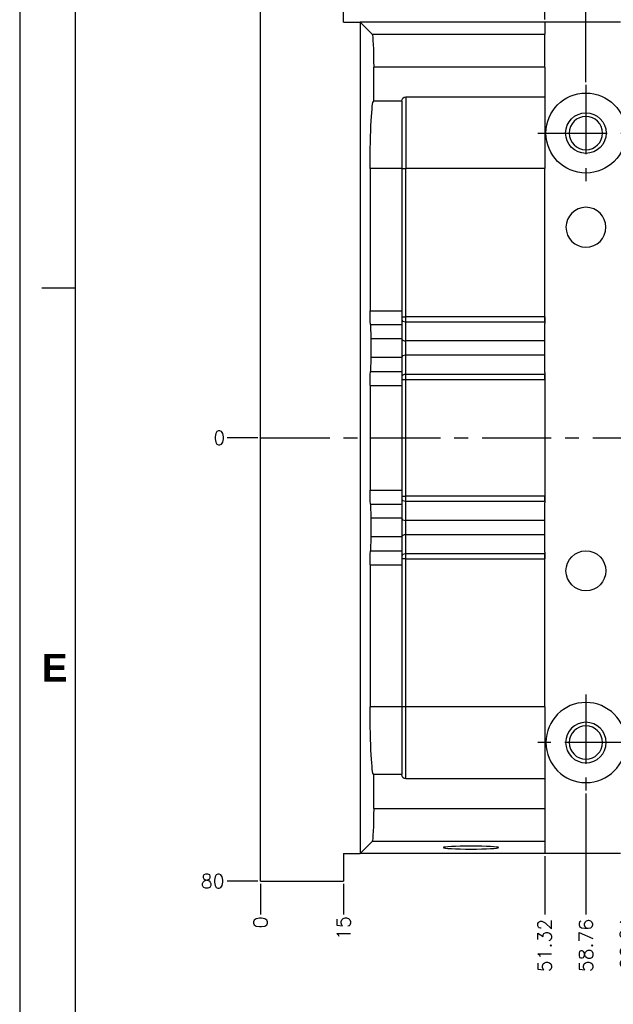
# Model space of a CAD drawing. Extents: x 2651 to 11825, y -3833 to 1075.
# Tile 447 of 656: x 5031 to 5138, y -3281 to -3103. Entities that reach past the tile are written whole.
import ezdxf

# ---------------------------------------------------------------- set-up
doc = ezdxf.new("R2010")
doc.units = 0
doc.header["$LTSCALE"] = 10
doc.linetypes.add('CENTER', pattern=[2, 1.25, -0.25, 0.25, -0.25])
doc.layers.get('0').update_dxf_attribs({"linetype": 'CONTINUOUS'})
doc.layers.get('Defpoints').update_dxf_attribs({"linetype": 'CONTINUOUS'})
for name, color, linetype in [('113', 7, 'CONTINUOUS'), ('BOX', 4, 'CONTINUOUS'), ('CEN', 1, 'CENTER'), ('DIM', 3, 'CONTINUOUS')]:
    doc.layers.add(name, color=color, linetype=linetype)
doc.styles.get("Standard").update_dxf_attribs({"font": 'romans.shx'})
doc.dimstyles.new('1-1', dxfattribs={"dimtxt": 2.5, "dimasz": 2.5, "dimexe": 1, "dimexo": 0.5, "dimtad": 0, "dimrnd": 1.38778e-17, "dimzin": 9, "dimdsep": 46, "dimtxsty": 'Standard', "dimblk": 'CLOSED', "dimcen": 0, "dimclrd": 3, "dimclre": 3, "dimclrt": 3, "dimazin": 2, "dimtfac": 0.75, "dimtofl": 0, "dimtmove": 0, "dimatfit": 3, "dimfxl": 0, "dimtolj": 1, "dimarcsym": 0})

# ---------------------------------------------------------------- blocks, each defined once
blk = doc.blocks.new('*D821')
at = {"layer": 'Defpoints', "color": 0}
for p in [(5068.18, -3178.36), (5074.18, -3178.36), (5074.18, -3178.36)]:
    blk.add_point(p, dxfattribs=at)
at = {"layer": 'DIM', "color": 3, "lineweight": -2}
blk.add_line((5073.68, -3178.36), (5068.18, -3178.36), dxfattribs=at)
at = {"layer": 'DIM', "color": 3, "insert": (5066.72, -3178.36), "char_height": 2.5, "attachment_point": 5}
blk.add_mtext('\\A1;0', dxfattribs=at)
blk = doc.blocks.new('_Closed')
at = {"color": 0, "linetype": 'ByBlock', "lineweight": -2}
for p, q in [((-1, 0.167), (0, 0)), ((-1, 0.167), (-1, -0.167)), ((0, 0), (-1, -0.167)), ((0, 0), (-1, 0))]:
    blk.add_line(p, q, dxfattribs=at)
blk = doc.blocks.new('*D822')
at = {"layer": 'Defpoints', "color": 0}
for p in [(5068.18, -3098.36), (5074.18, -3098.36), (5074.18, -3178.36)]:
    blk.add_point(p, dxfattribs=at)
at = {"layer": 'DIM', "color": 3, "lineweight": -2}
blk.add_line((5073.68, -3098.36), (5068.18, -3098.36), dxfattribs=at)
at = {"layer": 'DIM', "color": 3, "insert": (5065.53, -3098.36), "char_height": 2.5, "attachment_point": 5}
blk.add_mtext('\\A1;80', dxfattribs=at)
blk = doc.blocks.new('*D823')
at = {"layer": 'Defpoints', "color": 0}
for p in [(5074.18, -3178.36), (5068.18, -3258.36), (5074.18, -3258.36)]:
    blk.add_point(p, dxfattribs=at)
at = {"layer": 'DIM', "color": 3, "lineweight": -2}
blk.add_line((5073.68, -3258.36), (5068.18, -3258.36), dxfattribs=at)
at = {"layer": 'DIM', "color": 3, "insert": (5065.53, -3258.36), "char_height": 2.5, "attachment_point": 5}
blk.add_mtext('\\A1;80', dxfattribs=at)
blk = doc.blocks.new('*D824')
at = {"layer": 'Defpoints', "color": 0}
for p in [(5074.18, -3178.36), (5074.18, -3258.36), (5074.18, -3264.36)]:
    blk.add_point(p, dxfattribs=at)
at = {"layer": 'DIM', "color": 3, "lineweight": -2}
blk.add_line((5074.18, -3258.86), (5074.18, -3264.36), dxfattribs=at)
at = {"layer": 'DIM', "color": 3, "insert": (5074.18, -3265.82), "char_height": 2.5, "attachment_point": 5, "rotation": 90}
blk.add_mtext('\\A1;0', dxfattribs=at)
blk = doc.blocks.new('*D825')
at = {"layer": 'Defpoints', "color": 0}
for p in [(5074.18, -3178.36), (5089.18, -3258.36), (5089.18, -3264.36)]:
    blk.add_point(p, dxfattribs=at)
at = {"layer": 'DIM', "color": 3, "lineweight": -2}
blk.add_line((5089.18, -3258.86), (5089.18, -3264.36), dxfattribs=at)
at = {"layer": 'DIM', "color": 3, "insert": (5089.18, -3266.83), "char_height": 2.5, "attachment_point": 5, "rotation": 90}
blk.add_mtext('\\A1;15', dxfattribs=at)
blk = doc.blocks.new('*D826')
at = {"layer": 'Defpoints', "color": 0}
for p in [(5074.18, -3178.36), (5125.49, -3253.36), (5125.49, -3264.36)]:
    blk.add_point(p, dxfattribs=at)
at = {"layer": 'DIM', "color": 3, "lineweight": -2}
blk.add_line((5125.49, -3253.86), (5125.49, -3264.36), dxfattribs=at)
at = {"layer": 'DIM', "color": 3, "insert": (5125.49, -3269.98), "char_height": 2.5, "attachment_point": 5, "rotation": 90}
blk.add_mtext('\\A1;51.32', dxfattribs=at)
blk = doc.blocks.new('*D827')
at = {"layer": 'Defpoints', "color": 0}
for p in [(5074.18, -3178.36), (5132.94, -3242.03), (5132.94, -3264.36)]:
    blk.add_point(p, dxfattribs=at)
at = {"layer": 'DIM', "color": 3, "lineweight": -2}
blk.add_line((5132.94, -3242.53), (5132.94, -3264.36), dxfattribs=at)
at = {"layer": 'DIM', "color": 3, "insert": (5132.94, -3269.98), "char_height": 2.5, "attachment_point": 5, "rotation": 90}
blk.add_mtext('\\A1;58.76', dxfattribs=at)
blk = doc.blocks.new('*D828')
at = {"layer": 'Defpoints', "color": 0}
for p in [(5074.18, -3178.36), (5140.38, -3253.29), (5140.38, -3264.36)]:
    blk.add_point(p, dxfattribs=at)
at = {"layer": 'DIM', "color": 3, "lineweight": -2}
blk.add_line((5140.38, -3253.79), (5140.38, -3264.36), dxfattribs=at)
at = {"layer": 'DIM', "color": 3, "insert": (5140.38, -3269.57), "char_height": 2.5, "attachment_point": 5, "rotation": 90}
blk.add_mtext('\\A1;66.21', dxfattribs=at)
blk = doc.blocks.new('*D829')
at = {"layer": 'Defpoints', "color": 0}
for p in [(5074.18, -3178.36), (5164.18, -3253.36), (5164.18, -3264.36)]:
    blk.add_point(p, dxfattribs=at)
at = {"layer": 'DIM', "color": 3, "lineweight": -2}
blk.add_line((5164.18, -3253.86), (5164.18, -3264.36), dxfattribs=at)
at = {"layer": 'DIM', "color": 3, "insert": (5164.18, -3267.01), "char_height": 2.5, "attachment_point": 5, "rotation": 90}
blk.add_mtext('\\A1;90', dxfattribs=at)
blk = doc.blocks.new('*D830')
at = {"layer": 'Defpoints', "color": 0}
for p in [(5074.18, -3178.36), (5164.18, -3253.36), (5170.18, -3253.36)]:
    blk.add_point(p, dxfattribs=at)
at = {"layer": 'DIM', "color": 3, "lineweight": -2}
blk.add_line((5164.68, -3253.36), (5170.18, -3253.36), dxfattribs=at)
at = {"layer": 'DIM', "color": 3, "insert": (5172.83, -3253.36), "char_height": 2.5, "attachment_point": 5}
blk.add_mtext('\\A1;75', dxfattribs=at)
blk = doc.blocks.new('*D831')
at = {"layer": 'Defpoints', "color": 0}
for p in [(5074.18, -3178.36), (5141.61, -3233.36), (5170.18, -3233.36)]:
    blk.add_point(p, dxfattribs=at)
at = {"layer": 'DIM', "color": 3, "lineweight": -2}
blk.add_line((5142.11, -3233.36), (5170.18, -3233.36), dxfattribs=at)
at = {"layer": 'DIM', "color": 3, "insert": (5172.83, -3233.36), "char_height": 2.5, "attachment_point": 5}
blk.add_mtext('\\A1;55', dxfattribs=at)
blk = doc.blocks.new('*D832')
at = {"layer": 'Defpoints', "color": 0}
for p in [(5141.61, -3123.36), (5170.18, -3123.36), (5074.18, -3178.36)]:
    blk.add_point(p, dxfattribs=at)
at = {"layer": 'DIM', "color": 3, "lineweight": -2}
blk.add_line((5142.11, -3123.36), (5170.18, -3123.36), dxfattribs=at)
at = {"layer": 'DIM', "color": 3, "insert": (5172.83, -3123.36), "char_height": 2.5, "attachment_point": 5}
blk.add_mtext('\\A1;55', dxfattribs=at)
blk = doc.blocks.new('*D833')
at = {"layer": 'Defpoints', "color": 0}
for p in [(5164.18, -3103.36), (5170.18, -3103.36), (5074.18, -3178.36)]:
    blk.add_point(p, dxfattribs=at)
at = {"layer": 'DIM', "color": 3, "lineweight": -2}
blk.add_line((5164.68, -3103.36), (5170.18, -3103.36), dxfattribs=at)
at = {"layer": 'DIM', "color": 3, "insert": (5172.83, -3103.36), "char_height": 2.5, "attachment_point": 5}
blk.add_mtext('\\A1;75', dxfattribs=at)
blk = doc.blocks.new('*D834')
at = {"layer": 'Defpoints', "color": 0}
for p in [(5132.94, -3098.32), (5132.94, -3114.68), (5074.18, -3178.36)]:
    blk.add_point(p, dxfattribs=at)
at = {"layer": 'DIM', "color": 3, "lineweight": -2}
blk.add_line((5132.94, -3114.18), (5132.94, -3098.32), dxfattribs=at)
at = {"layer": 'DIM', "color": 3, "insert": (5132.94, -3092.7), "char_height": 2.5, "attachment_point": 5, "rotation": 90}
blk.add_mtext('\\A1;58.76', dxfattribs=at)
blk = doc.blocks.new('*D835')
at = {"layer": 'Defpoints', "color": 0}
for p in [(5125.49, -3098.32), (5125.49, -3103.36), (5074.18, -3178.36)]:
    blk.add_point(p, dxfattribs=at)
at = {"layer": 'DIM', "color": 3, "lineweight": -2}
blk.add_line((5125.49, -3102.86), (5125.49, -3098.32), dxfattribs=at)
at = {"layer": 'DIM', "color": 3, "insert": (5125.49, -3092.7), "char_height": 2.5, "attachment_point": 5, "rotation": 90}
blk.add_mtext('\\A1;51.32', dxfattribs=at)
blk = doc.blocks.new('*D836')
at = {"layer": 'Defpoints', "color": 0}
for p in [(5140.38, -3098.32), (5140.38, -3105.56), (5074.18, -3178.36)]:
    blk.add_point(p, dxfattribs=at)
at = {"layer": 'DIM', "color": 3, "lineweight": -2}
blk.add_line((5140.38, -3105.06), (5140.38, -3098.32), dxfattribs=at)
at = {"layer": 'DIM', "color": 3, "insert": (5140.38, -3093.12), "char_height": 2.5, "attachment_point": 5, "rotation": 90}
blk.add_mtext('\\A1;66.21', dxfattribs=at)
blk = doc.blocks.new('*D837')
at = {"layer": 'Defpoints', "color": 0}
for p in [(5089.18, -3092.36), (5089.18, -3098.36), (5074.18, -3178.36)]:
    blk.add_point(p, dxfattribs=at)
at = {"layer": 'DIM', "color": 3, "lineweight": -2}
blk.add_line((5089.18, -3097.86), (5089.18, -3092.36), dxfattribs=at)
at = {"layer": 'DIM', "color": 3, "insert": (5089.18, -3089.89), "char_height": 2.5, "attachment_point": 5, "rotation": 90}
blk.add_mtext('\\A1;15', dxfattribs=at)
blk = doc.blocks.new('dg')
at = {"color": 4}
blk.add_line((10, 682), (4, 682), dxfattribs=at)
at = {"layer": 'BOX', "color": 3}
for points in [[(0, 0), (1140, 0), (1140, 820), (0, 820)], [(10, 10), (1130, 10), (1130, 810), (10, 810)]]:
    blk.add_lwpolyline(points, close=True, dxfattribs=at)
at = {"color": 4, "insert": (4, 616), "char_height": 5, "attachment_point": 1}
blk.add_mtext_dynamic_manual_height_columns('{\\fArial|b1|i0|c0|p34;\\C6;E}', width=6, gutter_width=12.5, heights=[0], dxfattribs=at)

msp = doc.modelspace()

# ---------------------------------------------------------------- linework, layer by layer
at = {"layer": '113', "color": 7, "linetype": 'Continuous'}
for p, q in [((5074.176, -3258.358), (5074.176, -3098.358)), ((5089.176, -3103.358), (5089.176, -3098.358)), ((5089.176, -3103.358), (5092.176, -3103.358)), ((5092.176, -3103.358), (5092.176, -3253.358)), ((5094.316, -3105.497), (5092.176, -3103.358)), ((5125.492, -3103.358), (5092.176, -3103.358)), ((5125.492, -3103.358), (5125.492, -3105.497)), ((5139.176, -3103.358), (5125.492, -3103.358)), ((5125.492, -3111.489), (5125.492, -3105.497)), ((5094.614, -3117.604), (5094.614, -3111.489)), ((5125.492, -3111.489), (5125.492, -3116.826)), ((5099.667, -3117.604), (5094.614, -3117.604)), ((5099.667, -3117.604), (5099.667, -3129.78)), ((5100.444, -3116.826), (5125.492, -3116.826)), ((5125.492, -3116.826), (5125.492, -3129.78)), ((5093.976, -3129.78), (5093.976, -3155.436)), ((5099.667, -3129.78), (5099.667, -3155.436)), ((5125.492, -3156.498), (5125.492, -3129.78)), ((5099.667, -3155.436), (5099.667, -3157.936)), ((5125.492, -3157.405), (5125.492, -3157.735)), ((5094.011, -3157.936), (5094.088, -3160.481)), ((5099.667, -3157.936), (5099.667, -3160.481)), ((5125.492, -3160.87), (5125.492, -3157.735)), ((5099.667, -3160.481), (5099.667, -3163.849)), ((5125.492, -3163.461), (5125.492, -3160.87)), ((5094.088, -3163.849), (5094.011, -3166.395)), ((5099.667, -3163.849), (5099.667, -3166.395)), ((5125.492, -3166.596), (5125.492, -3163.461)), ((5099.667, -3166.395), (5099.667, -3168.895)), ((5125.492, -3166.596), (5125.492, -3166.926)), ((5125.492, -3167.833), (5125.492, -3188.883)), ((5093.976, -3168.895), (5093.976, -3187.821)), ((5099.667, -3168.895), (5099.667, -3187.821)), ((5099.667, -3187.821), (5099.667, -3190.321)), ((5094.011, -3190.321), (5094.088, -3192.866)), ((5099.667, -3190.321), (5099.667, -3192.866)), ((5125.492, -3189.79), (5125.492, -3190.12)), ((5125.492, -3193.255), (5125.492, -3190.12)), ((5099.667, -3192.866), (5099.667, -3196.234)), ((5125.492, -3195.846), (5125.492, -3193.255)), ((5094.088, -3196.234), (5094.011, -3198.78)), ((5099.667, -3196.234), (5099.667, -3198.78)), ((5125.492, -3198.981), (5125.492, -3195.846)), ((5099.667, -3198.78), (5099.667, -3201.28)), ((5125.492, -3198.981), (5125.492, -3199.311)), ((5125.492, -3226.935), (5125.492, -3200.218)), ((5093.976, -3201.28), (5093.976, -3226.935)), ((5099.667, -3201.28), (5099.667, -3226.935)), ((5099.667, -3226.935), (5099.667, -3239.112)), ((5125.492, -3226.935), (5125.492, -3239.889)), ((5094.614, -3245.227), (5094.614, -3239.112)), ((5099.667, -3239.112), (5094.614, -3239.112)), ((5125.492, -3239.889), (5100.444, -3239.889)), ((5125.492, -3239.889), (5125.492, -3245.227)), ((5125.492, -3245.227), (5125.492, -3251.219)), ((5094.316, -3251.219), (5092.176, -3253.358)), ((5125.492, -3251.219), (5125.492, -3253.358)), ((5089.176, -3253.358), (5089.176, -3258.358)), ((5089.176, -3253.358), (5092.176, -3253.358)), ((5125.492, -3253.358), (5092.176, -3253.358)), ((5139.176, -3253.358), (5125.492, -3253.358)), ((5074.176, -3258.358), (5089.176, -3258.358))]:
    msp.add_line(p, q, dxfattribs=at)
at = {"layer": '113', "color": 253, "linetype": 'Continuous'}
for p, q in [((5094.316, -3105.497), (5125.492, -3105.497)), ((5125.492, -3111.489), (5094.614, -3111.489)), ((5100.444, -3116.826), (5100.444, -3129.78)), ((5099.667, -3129.78), (5093.976, -3129.78)), ((5099.667, -3129.78), (5100.444, -3129.78)), ((5125.492, -3129.78), (5100.444, -3129.78)), ((5100.444, -3156.498), (5100.444, -3129.78)), ((5093.976, -3155.436), (5099.667, -3155.436)), ((5099.667, -3156.498), (5100.444, -3156.498)), ((5125.487, -3156.498), (5100.444, -3156.498)), ((5100.444, -3157.405), (5100.444, -3156.498)), ((5100.444, -3160.87), (5100.444, -3157.405)), ((5100.444, -3157.405), (5125.487, -3157.405)), ((5125.487, -3156.498), (5125.487, -3157.405)), ((5125.487, -3157.405), (5125.492, -3157.735)), ((5094.011, -3157.936), (5099.667, -3157.936)), ((5099.667, -3160.481), (5094.088, -3160.481)), ((5125.492, -3160.87), (5100.444, -3160.87)), ((5100.444, -3163.461), (5100.444, -3160.87)), ((5099.667, -3163.849), (5094.088, -3163.849)), ((5100.444, -3166.926), (5100.444, -3163.461)), ((5125.492, -3163.461), (5100.444, -3163.461)), ((5094.011, -3166.395), (5099.667, -3166.395)), ((5099.667, -3167.833), (5100.444, -3167.833)), ((5125.487, -3166.926), (5100.444, -3166.926)), ((5100.444, -3167.833), (5100.444, -3166.926)), ((5100.444, -3188.883), (5100.444, -3167.833)), ((5100.444, -3167.833), (5125.487, -3167.833)), ((5125.492, -3166.596), (5125.487, -3166.926)), ((5125.487, -3166.926), (5125.487, -3167.833)), ((5093.976, -3168.895), (5099.667, -3168.895)), ((5093.976, -3187.821), (5099.667, -3187.821)), ((5099.667, -3188.883), (5100.444, -3188.883)), ((5125.487, -3188.883), (5100.444, -3188.883)), ((5100.444, -3189.79), (5100.444, -3188.883)), ((5125.487, -3188.883), (5125.487, -3189.79)), ((5094.011, -3190.321), (5099.667, -3190.321)), ((5100.444, -3193.255), (5100.444, -3189.79)), ((5100.444, -3189.79), (5125.487, -3189.79)), ((5125.487, -3189.79), (5125.492, -3190.12)), ((5099.667, -3192.866), (5094.088, -3192.866)), ((5125.492, -3193.255), (5100.444, -3193.255)), ((5100.444, -3195.846), (5100.444, -3193.255)), ((5099.667, -3196.234), (5094.088, -3196.234)), ((5100.444, -3199.311), (5100.444, -3195.846)), ((5125.492, -3195.846), (5100.444, -3195.846)), ((5094.011, -3198.78), (5099.667, -3198.78)), ((5100.444, -3200.218), (5099.667, -3200.218)), ((5125.487, -3199.311), (5100.444, -3199.311)), ((5100.444, -3200.218), (5100.444, -3199.311)), ((5100.444, -3226.935), (5100.444, -3200.218)), ((5100.444, -3200.218), (5125.487, -3200.218)), ((5125.492, -3198.981), (5125.487, -3199.311)), ((5125.487, -3199.311), (5125.487, -3200.218)), ((5093.976, -3201.28), (5099.667, -3201.28)), ((5099.667, -3226.935), (5093.976, -3226.935)), ((5100.444, -3226.935), (5099.667, -3226.935)), ((5125.492, -3226.935), (5100.444, -3226.935)), ((5100.444, -3239.889), (5100.444, -3226.935)), ((5094.614, -3245.227), (5125.492, -3245.227)), ((5125.492, -3251.219), (5094.316, -3251.219))]:
    msp.add_line(p, q, dxfattribs=at)
at = {"layer": '113', "color": 7, "linetype": 'Continuous'}
for centre, radius in [((5132.937, -3123.358), 7.23), ((5132.937, -3123.358), 3.66), ((5132.937, -3202.358), 3.6)]:
    msp.add_circle(centre, radius, dxfattribs=at)
at = {"layer": '113', "color": 7, "linetype": 'Continuous', "extrusion": (0, 0, -1)}
for centre, radius in [((-5132.937, -3123.358), 3), ((-5132.937, -3140.358), 3.6), ((-5132.937, -3233.358), 7.23), ((-5132.937, -3233.358), 3.66), ((-5132.937, -3233.358), 3)]:
    msp.add_circle(centre, radius, dxfattribs=at)
for centre, start, end in [((-5100.444, -3117.604), 0, 90), ((-5100.444, -3239.112), 270, 0)]:
    msp.add_arc(centre, 0.777, start, end, dxfattribs=at)
for centre, major_axis, start_param, end_param in [((5094.299, -3111.489), (0, 6), 0.0523599, 1.5707963), ((5094.614, -3129.78), (0, 12.177), 4.712389, 6.2831853), ((5094.238, -3155.436), (0, 5), 4.1887902, 4.712389), ((5093.935, -3162.165), (0, 3.368), 1.0471976, 2.0943951), ((5094.238, -3168.895), (0, 5), 4.712389, 5.2359878), ((5094.238, -3187.821), (0, 5), 4.1887902, 4.712389), ((5093.935, -3194.55), (0, 3.368), 1.0471976, 2.0943951), ((5094.238, -3201.28), (0, 5), 4.712389, 5.2359878), ((5094.614, -3226.935), (0, 12.177), 3.1415927, 4.712389), ((5094.299, -3245.227), (0, 6), 1.5707963, 3.0892328), ((5112.176, -3252.31), (5, 0), 4.712389, 10.9955743)]:
    msp.add_ellipse(centre, major_axis=major_axis, ratio=0.0524078, start_param=start_param, end_param=end_param, dxfattribs=at)
at = {"layer": '113', "color": 253, "linetype": 'Continuous'}
for centre, major_axis, start_param, end_param in [((5100.444, -3157.016), (0.777, 0), 3.1415927, 4.712389), ((5100.444, -3160.481), (0.777, 0), 3.1415927, 4.712389), ((5100.444, -3163.849), (0.777, 0), 1.5707963, 3.1415927), ((5100.444, -3167.315), (0.777, 0), 1.5707963, 3.1415927), ((5100.444, -3189.401), (0.777, 0), 3.1415927, 4.712389), ((5100.444, -3192.866), (-0.777, 0), 0, 1.5707963), ((5100.444, -3196.234), (-0.777, 0), 4.712389, 6.2831853), ((5100.444, -3199.7), (-0.777, 0), 4.712389, 6.2831853)]:
    msp.add_ellipse(centre, major_axis=major_axis, ratio=0.5, start_param=start_param, end_param=end_param, dxfattribs=at)
for points in [[(5125.492, -3156.498), (5125.487, -3156.498)], [(5125.487, -3167.833), (5125.492, -3167.833)], [(5125.492, -3188.883), (5125.487, -3188.883)], [(5125.487, -3200.218), (5125.492, -3200.218)]]:
    msp.add_open_spline(points, degree=1, dxfattribs=at)
for points in [[(5125.487, -3157.405), (5125.492, -3157.405)], [(5125.487, -3166.926), (5125.492, -3166.926)], [(5125.487, -3189.79), (5125.492, -3189.79)], [(5125.487, -3199.311), (5125.492, -3199.311)]]:
    msp.add_rational_spline(points, [1, 0.999999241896], degree=1, dxfattribs=at)
at = {"layer": '113', "color": 7, "linetype": 'Continuous'}
for points, knots in [([(5125.492, -3156.498), (5125.492, -3156.505), (5125.492, -3156.513), (5125.492, -3156.521), (5125.492, -3156.528), (5125.492, -3156.536), (5125.492, -3156.543), (5125.492, -3156.551), (5125.492, -3156.558), (5125.492, -3156.566), (5125.492, -3156.574), (5125.492, -3156.581), (5125.492, -3156.589), (5125.492, -3156.596), (5125.492, -3156.604), (5125.492, -3156.611), (5125.492, -3156.619), (5125.492, -3156.627), (5125.492, -3156.634), (5125.492, -3156.642), (5125.492, -3156.649), (5125.492, -3156.657), (5125.492, -3156.664), (5125.492, -3156.672), (5125.492, -3156.679), (5125.492, -3156.687), (5125.492, -3156.694), (5125.492, -3156.702), (5125.492, -3156.709), (5125.492, -3156.717), (5125.492, -3156.725), (5125.492, -3156.732), (5125.492, -3156.74), (5125.492, -3156.747), (5125.492, -3156.755), (5125.492, -3156.762), (5125.492, -3156.77), (5125.492, -3156.777), (5125.492, -3156.785), (5125.492, -3156.792), (5125.492, -3156.799), (5125.492, -3156.807), (5125.492, -3156.814), (5125.492, -3156.822), (5125.492, -3156.829), (5125.492, -3156.837), (5125.492, -3156.844), (5125.492, -3156.852), (5125.492, -3156.859), (5125.492, -3156.866), (5125.492, -3156.874), (5125.492, -3156.881), (5125.492, -3156.889), (5125.492, -3156.896), (5125.492, -3156.903), (5125.492, -3156.911), (5125.492, -3156.918), (5125.492, -3156.926), (5125.492, -3156.933), (5125.492, -3156.94), (5125.492, -3156.948), (5125.492, -3156.955), (5125.492, -3156.962), (5125.492, -3156.97), (5125.492, -3156.977), (5125.492, -3156.984), (5125.492, -3156.991), (5125.492, -3156.999), (5125.492, -3157.006), (5125.492, -3157.013), (5125.492, -3157.021), (5125.492, -3157.028), (5125.492, -3157.035), (5125.492, -3157.042), (5125.492, -3157.05), (5125.492, -3157.057), (5125.492, -3157.064), (5125.492, -3157.071), (5125.492, -3157.078), (5125.492, -3157.085), (5125.492, -3157.093), (5125.492, -3157.1), (5125.492, -3157.107), (5125.492, -3157.114), (5125.492, -3157.121), (5125.492, -3157.128), (5125.492, -3157.135), (5125.492, -3157.142), (5125.492, -3157.15), (5125.492, -3157.157), (5125.492, -3157.164), (5125.492, -3157.171), (5125.492, -3157.178), (5125.492, -3157.185), (5125.492, -3157.192), (5125.492, -3157.199), (5125.492, -3157.206), (5125.492, -3157.213), (5125.492, -3157.22), (5125.492, -3157.227), (5125.492, -3157.234), (5125.492, -3157.24), (5125.492, -3157.247), (5125.492, -3157.254), (5125.492, -3157.261), (5125.492, -3157.268), (5125.492, -3157.275), (5125.492, -3157.282), (5125.492, -3157.288), (5125.492, -3157.295), (5125.492, -3157.302), (5125.492, -3157.309), (5125.492, -3157.316), (5125.492, -3157.322), (5125.492, -3157.329), (5125.492, -3157.336), (5125.492, -3157.343), (5125.492, -3157.349), (5125.492, -3157.356), (5125.492, -3157.363), (5125.492, -3157.369), (5125.492, -3157.381), (5125.492, -3157.393), (5125.492, -3157.405)], [0, 0, 0, 0, 0.02393, 0.02393, 0.02393, 0.0478601, 0.0478601, 0.0478601, 0.0717901, 0.0717901, 0.0717901, 0.0957201, 0.0957201, 0.0957201, 0.1196502, 0.1196502, 0.1196502, 0.1435802, 0.1435802, 0.1435802, 0.1675102, 0.1675102, 0.1675102, 0.1914403, 0.1914403, 0.1914403, 0.2153703, 0.2153703, 0.2153703, 0.2393003, 0.2393003, 0.2393003, 0.2632304, 0.2632304, 0.2632304, 0.2871604, 0.2871604, 0.2871604, 0.3110904, 0.3110904, 0.3110904, 0.3350205, 0.3350205, 0.3350205, 0.3589505, 0.3589505, 0.3589505, 0.3828806, 0.3828806, 0.3828806, 0.4068106, 0.4068106, 0.4068106, 0.4307406, 0.4307406, 0.4307406, 0.4546707, 0.4546707, 0.4546707, 0.4786007, 0.4786007, 0.4786007, 0.5025307, 0.5025307, 0.5025307, 0.5264608, 0.5264608, 0.5264608, 0.5503908, 0.5503908, 0.5503908, 0.5743208, 0.5743208, 0.5743208, 0.5982509, 0.5982509, 0.5982509, 0.6221809, 0.6221809, 0.6221809, 0.6461109, 0.6461109, 0.6461109, 0.670041, 0.670041, 0.670041, 0.693971, 0.693971, 0.693971, 0.717901, 0.717901, 0.717901, 0.7418311, 0.7418311, 0.7418311, 0.7657611, 0.7657611, 0.7657611, 0.7896911, 0.7896911, 0.7896911, 0.8136212, 0.8136212, 0.8136212, 0.8375512, 0.8375512, 0.8375512, 0.8614812, 0.8614812, 0.8614812, 0.8854113, 0.8854113, 0.8854113, 0.9093413, 0.9093413, 0.9093413, 0.9332713, 0.9332713, 0.9332713, 0.9572014, 0.9572014, 0.9572014, 1, 1, 1, 1]), ([(5125.492, -3166.926), (5125.492, -3166.933), (5125.492, -3166.939), (5125.492, -3166.946), (5125.492, -3166.953), (5125.492, -3166.959), (5125.492, -3166.966), (5125.492, -3166.973), (5125.492, -3166.979), (5125.492, -3166.986), (5125.492, -3166.993), (5125.492, -3166.999), (5125.492, -3167.006), (5125.492, -3167.013), (5125.492, -3167.02), (5125.492, -3167.026), (5125.492, -3167.033), (5125.492, -3167.04), (5125.492, -3167.047), (5125.492, -3167.054), (5125.492, -3167.06), (5125.492, -3167.067), (5125.492, -3167.074), (5125.492, -3167.081), (5125.492, -3167.088), (5125.492, -3167.095), (5125.492, -3167.102), (5125.492, -3167.109), (5125.492, -3167.116), (5125.492, -3167.123), (5125.492, -3167.13), (5125.492, -3167.137), (5125.492, -3167.144), (5125.492, -3167.151), (5125.492, -3167.158), (5125.492, -3167.165), (5125.492, -3167.172), (5125.492, -3167.179), (5125.492, -3167.186), (5125.492, -3167.193), (5125.492, -3167.2), (5125.492, -3167.207), (5125.492, -3167.214), (5125.492, -3167.221), (5125.492, -3167.229), (5125.492, -3167.236), (5125.492, -3167.243), (5125.492, -3167.25), (5125.492, -3167.257), (5125.492, -3167.264), (5125.492, -3167.272), (5125.492, -3167.279), (5125.492, -3167.286), (5125.492, -3167.293), (5125.492, -3167.3), (5125.492, -3167.308), (5125.492, -3167.315), (5125.492, -3167.322), (5125.492, -3167.329), (5125.492, -3167.337), (5125.492, -3167.344), (5125.492, -3167.351), (5125.492, -3167.359), (5125.492, -3167.366), (5125.492, -3167.373), (5125.492, -3167.381), (5125.492, -3167.388), (5125.492, -3167.395), (5125.492, -3167.403), (5125.492, -3167.41), (5125.492, -3167.417), (5125.492, -3167.425), (5125.492, -3167.432), (5125.492, -3167.44), (5125.492, -3167.447), (5125.492, -3167.454), (5125.492, -3167.462), (5125.492, -3167.469), (5125.492, -3167.477), (5125.492, -3167.484), (5125.492, -3167.491), (5125.492, -3167.499), (5125.492, -3167.506), (5125.492, -3167.514), (5125.492, -3167.521), (5125.492, -3167.529), (5125.492, -3167.536), (5125.492, -3167.544), (5125.492, -3167.551), (5125.492, -3167.559), (5125.492, -3167.566), (5125.492, -3167.574), (5125.492, -3167.581), (5125.492, -3167.589), (5125.492, -3167.596), (5125.492, -3167.604), (5125.492, -3167.611), (5125.492, -3167.619), (5125.492, -3167.626), (5125.492, -3167.634), (5125.492, -3167.641), (5125.492, -3167.649), (5125.492, -3167.656), (5125.492, -3167.664), (5125.492, -3167.671), (5125.492, -3167.679), (5125.492, -3167.686), (5125.492, -3167.694), (5125.492, -3167.702), (5125.492, -3167.709), (5125.492, -3167.717), (5125.492, -3167.724), (5125.492, -3167.732), (5125.492, -3167.739), (5125.492, -3167.747), (5125.492, -3167.755), (5125.492, -3167.762), (5125.492, -3167.77), (5125.492, -3167.777), (5125.492, -3167.785), (5125.492, -3167.792), (5125.492, -3167.799), (5125.492, -3167.806), (5125.492, -3167.813), (5125.492, -3167.819), (5125.492, -3167.826), (5125.492, -3167.833)], [0, 0, 0, 0, 0.0239301, 0.0239301, 0.0239301, 0.0478601, 0.0478601, 0.0478601, 0.0717902, 0.0717902, 0.0717902, 0.0957203, 0.0957203, 0.0957203, 0.1196503, 0.1196503, 0.1196503, 0.1435804, 0.1435804, 0.1435804, 0.1675105, 0.1675105, 0.1675105, 0.1914405, 0.1914405, 0.1914405, 0.2153706, 0.2153706, 0.2153706, 0.2393007, 0.2393007, 0.2393007, 0.2632307, 0.2632307, 0.2632307, 0.2871608, 0.2871608, 0.2871608, 0.3110909, 0.3110909, 0.3110909, 0.3350209, 0.3350209, 0.3350209, 0.358951, 0.358951, 0.358951, 0.3828811, 0.3828811, 0.3828811, 0.4068111, 0.4068111, 0.4068111, 0.4307412, 0.4307412, 0.4307412, 0.4546713, 0.4546713, 0.4546713, 0.4786013, 0.4786013, 0.4786013, 0.5025314, 0.5025314, 0.5025314, 0.5264615, 0.5264615, 0.5264615, 0.5503915, 0.5503915, 0.5503915, 0.5743216, 0.5743216, 0.5743216, 0.5982517, 0.5982517, 0.5982517, 0.6221817, 0.6221817, 0.6221817, 0.6461118, 0.6461118, 0.6461118, 0.6700419, 0.6700419, 0.6700419, 0.6939719, 0.6939719, 0.6939719, 0.717902, 0.717902, 0.717902, 0.7418321, 0.7418321, 0.7418321, 0.7657621, 0.7657621, 0.7657621, 0.7896922, 0.7896922, 0.7896922, 0.8136223, 0.8136223, 0.8136223, 0.8375523, 0.8375523, 0.8375523, 0.8614824, 0.8614824, 0.8614824, 0.8854125, 0.8854125, 0.8854125, 0.9093425, 0.9093425, 0.9093425, 0.9332726, 0.9332726, 0.9332726, 0.9572027, 0.9572027, 0.9572027, 0.9786, 0.9786, 0.9786, 1, 1, 1, 1]), ([(5125.492, -3188.883), (5125.492, -3188.89), (5125.492, -3188.898), (5125.492, -3188.906), (5125.492, -3188.913), (5125.492, -3188.921), (5125.492, -3188.928), (5125.492, -3188.936), (5125.492, -3188.943), (5125.492, -3188.951), (5125.492, -3188.959), (5125.492, -3188.966), (5125.492, -3188.974), (5125.492, -3188.981), (5125.492, -3188.989), (5125.492, -3188.996), (5125.492, -3189.004), (5125.492, -3189.012), (5125.492, -3189.019), (5125.492, -3189.027), (5125.492, -3189.034), (5125.492, -3189.042), (5125.492, -3189.049), (5125.492, -3189.057), (5125.492, -3189.064), (5125.492, -3189.072), (5125.492, -3189.079), (5125.492, -3189.087), (5125.492, -3189.094), (5125.492, -3189.102), (5125.492, -3189.11), (5125.492, -3189.117), (5125.492, -3189.125), (5125.492, -3189.132), (5125.492, -3189.14), (5125.492, -3189.147), (5125.492, -3189.155), (5125.492, -3189.162), (5125.492, -3189.17), (5125.492, -3189.177), (5125.492, -3189.184), (5125.492, -3189.192), (5125.492, -3189.199), (5125.492, -3189.207), (5125.492, -3189.214), (5125.492, -3189.222), (5125.492, -3189.229), (5125.492, -3189.237), (5125.492, -3189.244), (5125.492, -3189.251), (5125.492, -3189.259), (5125.492, -3189.266), (5125.492, -3189.274), (5125.492, -3189.281), (5125.492, -3189.288), (5125.492, -3189.296), (5125.492, -3189.303), (5125.492, -3189.311), (5125.492, -3189.318), (5125.492, -3189.325), (5125.492, -3189.333), (5125.492, -3189.34), (5125.492, -3189.347), (5125.492, -3189.355), (5125.492, -3189.362), (5125.492, -3189.369), (5125.492, -3189.376), (5125.492, -3189.384), (5125.492, -3189.391), (5125.492, -3189.398), (5125.492, -3189.406), (5125.492, -3189.413), (5125.492, -3189.42), (5125.492, -3189.427), (5125.492, -3189.435), (5125.492, -3189.442), (5125.492, -3189.449), (5125.492, -3189.456), (5125.492, -3189.463), (5125.492, -3189.47), (5125.492, -3189.478), (5125.492, -3189.485), (5125.492, -3189.492), (5125.492, -3189.499), (5125.492, -3189.506), (5125.492, -3189.513), (5125.492, -3189.52), (5125.492, -3189.527), (5125.492, -3189.535), (5125.492, -3189.542), (5125.492, -3189.549), (5125.492, -3189.556), (5125.492, -3189.563), (5125.492, -3189.57), (5125.492, -3189.577), (5125.492, -3189.584), (5125.492, -3189.591), (5125.492, -3189.598), (5125.492, -3189.605), (5125.492, -3189.612), (5125.492, -3189.619), (5125.492, -3189.625), (5125.492, -3189.632), (5125.492, -3189.639), (5125.492, -3189.646), (5125.492, -3189.653), (5125.492, -3189.66), (5125.492, -3189.667), (5125.492, -3189.673), (5125.492, -3189.68), (5125.492, -3189.687), (5125.492, -3189.694), (5125.492, -3189.701), (5125.492, -3189.707), (5125.492, -3189.714), (5125.492, -3189.721), (5125.492, -3189.728), (5125.492, -3189.734), (5125.492, -3189.741), (5125.492, -3189.748), (5125.492, -3189.754), (5125.492, -3189.766), (5125.492, -3189.778), (5125.492, -3189.79)], [0, 0, 0, 0, 0.02393, 0.02393, 0.02393, 0.0478601, 0.0478601, 0.0478601, 0.0717901, 0.0717901, 0.0717901, 0.0957201, 0.0957201, 0.0957201, 0.1196502, 0.1196502, 0.1196502, 0.1435802, 0.1435802, 0.1435802, 0.1675102, 0.1675102, 0.1675102, 0.1914403, 0.1914403, 0.1914403, 0.2153703, 0.2153703, 0.2153703, 0.2393003, 0.2393003, 0.2393003, 0.2632304, 0.2632304, 0.2632304, 0.2871604, 0.2871604, 0.2871604, 0.3110904, 0.3110904, 0.3110904, 0.3350205, 0.3350205, 0.3350205, 0.3589505, 0.3589505, 0.3589505, 0.3828806, 0.3828806, 0.3828806, 0.4068106, 0.4068106, 0.4068106, 0.4307406, 0.4307406, 0.4307406, 0.4546707, 0.4546707, 0.4546707, 0.4786007, 0.4786007, 0.4786007, 0.5025307, 0.5025307, 0.5025307, 0.5264608, 0.5264608, 0.5264608, 0.5503908, 0.5503908, 0.5503908, 0.5743208, 0.5743208, 0.5743208, 0.5982509, 0.5982509, 0.5982509, 0.6221809, 0.6221809, 0.6221809, 0.6461109, 0.6461109, 0.6461109, 0.670041, 0.670041, 0.670041, 0.693971, 0.693971, 0.693971, 0.717901, 0.717901, 0.717901, 0.7418311, 0.7418311, 0.7418311, 0.7657611, 0.7657611, 0.7657611, 0.7896911, 0.7896911, 0.7896911, 0.8136212, 0.8136212, 0.8136212, 0.8375512, 0.8375512, 0.8375512, 0.8614812, 0.8614812, 0.8614812, 0.8854113, 0.8854113, 0.8854113, 0.9093413, 0.9093413, 0.9093413, 0.9332713, 0.9332713, 0.9332713, 0.9572014, 0.9572014, 0.9572014, 1, 1, 1, 1]), ([(5125.492, -3199.311), (5125.492, -3199.318), (5125.492, -3199.324), (5125.492, -3199.331), (5125.492, -3199.338), (5125.492, -3199.344), (5125.492, -3199.351), (5125.492, -3199.358), (5125.492, -3199.364), (5125.492, -3199.371), (5125.492, -3199.378), (5125.492, -3199.384), (5125.492, -3199.391), (5125.492, -3199.398), (5125.492, -3199.405), (5125.492, -3199.411), (5125.492, -3199.418), (5125.492, -3199.425), (5125.492, -3199.432), (5125.492, -3199.439), (5125.492, -3199.445), (5125.492, -3199.452), (5125.492, -3199.459), (5125.492, -3199.466), (5125.492, -3199.473), (5125.492, -3199.48), (5125.492, -3199.487), (5125.492, -3199.494), (5125.492, -3199.501), (5125.492, -3199.508), (5125.492, -3199.515), (5125.492, -3199.522), (5125.492, -3199.529), (5125.492, -3199.536), (5125.492, -3199.543), (5125.492, -3199.55), (5125.492, -3199.557), (5125.492, -3199.564), (5125.492, -3199.571), (5125.492, -3199.578), (5125.492, -3199.585), (5125.492, -3199.592), (5125.492, -3199.599), (5125.492, -3199.606), (5125.492, -3199.614), (5125.492, -3199.621), (5125.492, -3199.628), (5125.492, -3199.635), (5125.492, -3199.642), (5125.492, -3199.649), (5125.492, -3199.657), (5125.492, -3199.664), (5125.492, -3199.671), (5125.492, -3199.678), (5125.492, -3199.685), (5125.492, -3199.693), (5125.492, -3199.7), (5125.492, -3199.707), (5125.492, -3199.714), (5125.492, -3199.722), (5125.492, -3199.729), (5125.492, -3199.736), (5125.492, -3199.744), (5125.492, -3199.751), (5125.492, -3199.758), (5125.492, -3199.766), (5125.492, -3199.773), (5125.492, -3199.78), (5125.492, -3199.788), (5125.492, -3199.795), (5125.492, -3199.802), (5125.492, -3199.81), (5125.492, -3199.817), (5125.492, -3199.825), (5125.492, -3199.832), (5125.492, -3199.839), (5125.492, -3199.847), (5125.492, -3199.854), (5125.492, -3199.862), (5125.492, -3199.869), (5125.492, -3199.876), (5125.492, -3199.884), (5125.492, -3199.891), (5125.492, -3199.899), (5125.492, -3199.906), (5125.492, -3199.914), (5125.492, -3199.921), (5125.492, -3199.929), (5125.492, -3199.936), (5125.492, -3199.944), (5125.492, -3199.951), (5125.492, -3199.959), (5125.492, -3199.966), (5125.492, -3199.974), (5125.492, -3199.981), (5125.492, -3199.989), (5125.492, -3199.996), (5125.492, -3200.004), (5125.492, -3200.011), (5125.492, -3200.019), (5125.492, -3200.026), (5125.492, -3200.034), (5125.492, -3200.041), (5125.492, -3200.049), (5125.492, -3200.056), (5125.492, -3200.064), (5125.492, -3200.071), (5125.492, -3200.079), (5125.492, -3200.087), (5125.492, -3200.094), (5125.492, -3200.102), (5125.492, -3200.109), (5125.492, -3200.117), (5125.492, -3200.124), (5125.492, -3200.132), (5125.492, -3200.14), (5125.492, -3200.147), (5125.492, -3200.155), (5125.492, -3200.162), (5125.492, -3200.17), (5125.492, -3200.177), (5125.492, -3200.184), (5125.492, -3200.191), (5125.492, -3200.198), (5125.492, -3200.204), (5125.492, -3200.211), (5125.492, -3200.218)], [0, 0, 0, 0, 0.0239301, 0.0239301, 0.0239301, 0.0478601, 0.0478601, 0.0478601, 0.0717902, 0.0717902, 0.0717902, 0.0957203, 0.0957203, 0.0957203, 0.1196503, 0.1196503, 0.1196503, 0.1435804, 0.1435804, 0.1435804, 0.1675105, 0.1675105, 0.1675105, 0.1914405, 0.1914405, 0.1914405, 0.2153706, 0.2153706, 0.2153706, 0.2393007, 0.2393007, 0.2393007, 0.2632307, 0.2632307, 0.2632307, 0.2871608, 0.2871608, 0.2871608, 0.3110909, 0.3110909, 0.3110909, 0.3350209, 0.3350209, 0.3350209, 0.358951, 0.358951, 0.358951, 0.3828811, 0.3828811, 0.3828811, 0.4068111, 0.4068111, 0.4068111, 0.4307412, 0.4307412, 0.4307412, 0.4546713, 0.4546713, 0.4546713, 0.4786013, 0.4786013, 0.4786013, 0.5025314, 0.5025314, 0.5025314, 0.5264615, 0.5264615, 0.5264615, 0.5503915, 0.5503915, 0.5503915, 0.5743216, 0.5743216, 0.5743216, 0.5982517, 0.5982517, 0.5982517, 0.6221817, 0.6221817, 0.6221817, 0.6461118, 0.6461118, 0.6461118, 0.6700419, 0.6700419, 0.6700419, 0.6939719, 0.6939719, 0.6939719, 0.717902, 0.717902, 0.717902, 0.7418321, 0.7418321, 0.7418321, 0.7657621, 0.7657621, 0.7657621, 0.7896922, 0.7896922, 0.7896922, 0.8136223, 0.8136223, 0.8136223, 0.8375523, 0.8375523, 0.8375523, 0.8614824, 0.8614824, 0.8614824, 0.8854125, 0.8854125, 0.8854125, 0.9093425, 0.9093425, 0.9093425, 0.9332726, 0.9332726, 0.9332726, 0.9572027, 0.9572027, 0.9572027, 0.9786, 0.9786, 0.9786, 1, 1, 1, 1])]:
    msp.add_open_spline(points, degree=3, knots=knots, dxfattribs=at)
at = {"layer": 'CEN'}
for p, q in [((5132.937, -3114.682), (5132.937, -3132.034)), ((5124.261, -3123.358), (5141.613, -3123.358)), ((5074.176, -3178.358), (5164.176, -3178.358)), ((5132.937, -3224.682), (5132.937, -3242.034)), ((5141.613, -3233.358), (5124.261, -3233.358))]:
    msp.add_line(p, q, dxfattribs=at)

# ---------------------------------------------------------------- block references
at = {"layer": 'DIM'}
msp.add_blockref('dg', (5030.684, -3833.358), dxfattribs=at)

# ---------------------------------------------------------------- dimensions: what is measured, and where the dimension line sits
for feature_location, offset, dtype, origin, picture, middle in [((5089.176, -3098.358), (0, 6), 1, (5074.176, -3178.358), '*D837', (5089.176, -3089.888)), ((5132.937, -3114.682), (0, 16.358), 1, (5074.176, -3178.358), '*D834', (5132.937, -3092.699)), ((5125.492, -3103.358), (0, 5.034), 1, (5074.176, -3178.358), '*D835', (5125.492, -3092.699)), ((5140.382, -3105.561), (0, 7.236), 1, (5074.176, -3178.358), '*D836', (5140.382, -3093.116)), ((5074.176, -3098.358), (-6, 0), 0, (5074.176, -3178.358), '*D822', (5065.528, -3098.358)), ((5164.176, -3103.358), (6, 0), 0, (5074.176, -3178.358), '*D833', (5172.825, -3103.358)), ((5141.613, -3123.358), (28.563, 0), 0, (5074.176, -3178.358), '*D832', (5172.825, -3123.358)), ((5074.176496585, -3178.357951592), (-6, 0), 0, (5074.176496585, -3178.357951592), '*D821', (5066.718163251, -3178.357951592)), ((5074.176, -3258.358), (-6, 0), 0, (5074.176, -3178.358), '*D823', (5065.528, -3258.358)), ((5074.176496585, -3258.357951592), (0, -6), 1, (5074.176496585, -3178.357951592), '*D824', (5074.176496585, -3265.816284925)), ((5089.176, -3258.358), (0, -6), 1, (5074.176, -3178.358), '*D825', (5089.176, -3266.828)), ((5125.492, -3253.358), (0, -11), 1, (5074.176, -3178.358), '*D826', (5125.492, -3269.983)), ((5132.937, -3242.034), (0, -22.324), 1, (5074.176, -3178.358), '*D827', (5132.937, -3269.983)), ((5140.382, -3253.295), (0, -11.063), 1, (5074.176, -3178.358), '*D828', (5140.382, -3269.566)), ((5164.176, -3253.358), (0, -11), 1, (5074.176, -3178.358), '*D829', (5164.176, -3267.007)), ((5164.176, -3253.358), (6, 0), 0, (5074.176, -3178.358), '*D830', (5172.825, -3253.358)), ((5141.613, -3233.358), (28.563, 0), 0, (5074.176, -3178.358), '*D831', (5172.825, -3233.358))]:
    dim = msp.add_ordinate_dim(feature_location=feature_location, offset=offset, dtype=dtype, origin=origin, dimstyle='1-1', dxfattribs=at)
    dim.commit()
    dim.dimension.update_dxf_attribs({"geometry": picture, "text_midpoint": middle})

doc.saveas('drawing.dxf')
